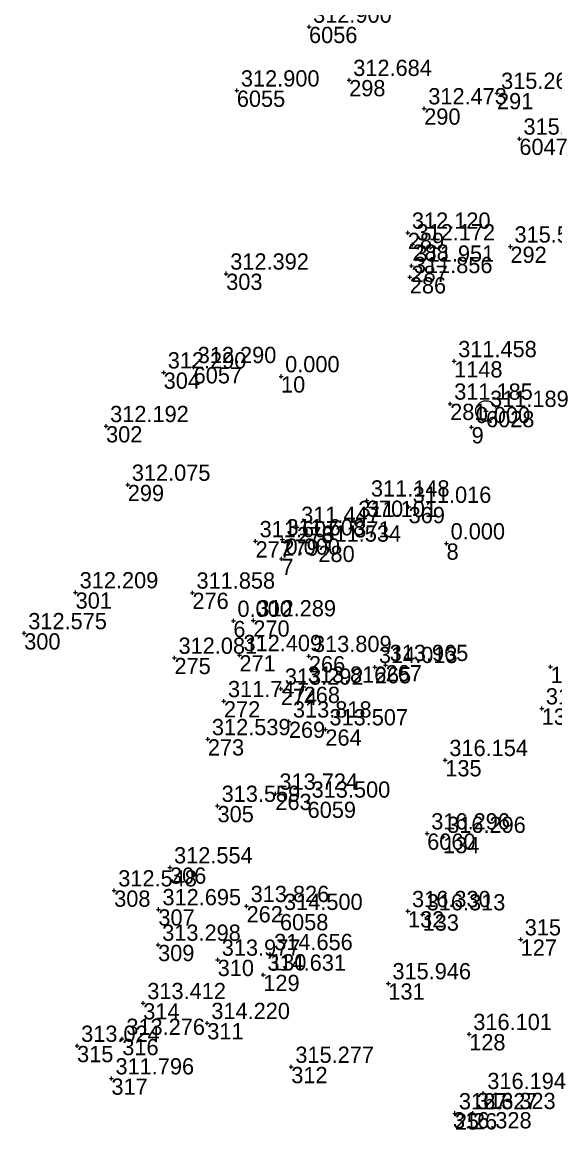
# Model space of a CAD drawing. Extents: x -829398 to -819400, y -1074439 to -1067977.
# Drawn here: x -820702.8 to -820663.5, y -1069414.2 to -1069332.4 of the extents above; entities that cross this region are included whole.
import ezdxf

# ---------------------------------------------------------------- set-up
doc = ezdxf.new("R2010")
doc.units = 0
for name, color, linetype in [('Vrstva 60', 7, 'Continuous'), ('Vrstva 61', 7, 'Continuous'), ('Vrstva 63', 7, 'Continuous'), ('Čísla bodů_doměření_2012', 7, 'Continuous')]:
    doc.layers.add(name, color=color, linetype=linetype)

# ---------------------------------------------------------------- blocks, each defined once
blk = doc.blocks.new('BOD')
at = {"layer": 'Čísla bodů_doměření_2012'}
for p, q in [((-0.15, 0), (0.15, 0)), ((0, -0.15), (0, 0.15))]:
    blk.add_line(p, q, dxfattribs=at)

msp = doc.modelspace()

# ---------------------------------------------------------------- linework, layer by layer
at = {"layer": 'Vrstva 63'}
msp.add_line((-820668.647, -1069361.13), (-820668.547, -1069361.13), dxfattribs=at)
msp.add_circle((-820668.597, -1069361.13), 0.756, dxfattribs=at)

# ---------------------------------------------------------------- block references
at = {"layer": 'Vrstva 60'}
for p in [(-820681.656, -1069332.759), (-820686.985, -1069337.47), (-820678.694, -1069336.69), (-820667.785, -1069337.648), (-820673.157, -1069338.787), (-820666.135, -1069341.022), (-820674.364, -1069347.97), (-820674.029, -1069348.83), (-820666.796, -1069348.994), (-820674.095, -1069350.402), (-820687.769, -1069350.989), (-820674.22, -1069351.247), (-820690.17, -1069357.893), (-820670.95, -1069357.455), (-820692.382, -1069358.289), (-820683.72, -1069358.57), (-820671.245, -1069360.594), (-820671.245, -1069360.594), (-820668.597, -1069361.13), (-820696.632, -1069362.251), (-820669.66, -1069362.32), (-820695.032, -1069366.585), (-820677.389, -1069367.748), (-820677.389, -1069367.748), (-820674.307, -1069368.214), (-820674.307, -1069368.214), (-820678.318, -1069369.265), (-820678.318, -1069369.265), (-820682.538, -1069369.696), (-820682.538, -1069369.696), (-820685.604, -1069370.749), (-820685.604, -1069370.749), (-820683.626, -1069370.616), (-820683.626, -1069370.616), (-820671.51, -1069370.91), (-820680.965, -1069371.08), (-820680.965, -1069371.08), (-820683.69, -1069372.04), (-820698.88, -1069374.524), (-820690.261, -1069374.547), (-820687.24, -1069376.63), (-820685.766, -1069376.593), (-820702.674, -1069377.545), (-820686.794, -1069379.164), (-820691.586, -1069379.36), (-820681.665, -1069379.227), (-820676.007, -1069379.891), (-820663.83, -1069380.011), (-820676.8, -1069380.039), (-820683.738, -1069381.638), (-820682.054, -1069381.492), (-820687.935, -1069382.56), (-820664.481, -1069383.097), (-820683.142, -1069384.068), (-820680.452, -1069384.643), (-820689.122, -1069385.368), (-820671.602, -1069386.909), (-820684.142, -1069389.394), (-820688.408, -1069390.295), (-820681.763, -1069389.98), (-820672.939, -1069392.328), (-820671.764, -1069392.585), (-820691.915, -1069394.836), (-820696.034, -1069396.537), (-820692.772, -1069397.927), (-820686.265, -1069397.691), (-820683.801, -1069398.274), (-820674.354, -1069398.066), (-820673.274, -1069398.304), (-820666.04, -1069400.154), (-820692.792, -1069400.551), (-820684.53, -1069401.237), (-820688.397, -1069401.654), (-820685.03, -1069402.764), (-820675.803, -1069403.394), (-820693.891, -1069404.859), (-820689.165, -1069406.327), (-820695.436, -1069407.499), (-820669.837, -1069407.141), (-820698.772, -1069408.013), (-820682.967, -1069409.564), (-820696.238, -1069410.419), (-820668.8, -1069411.499), (-820670.897, -1069412.993), (-820669.561, -1069412.976)]:
    msp.add_blockref('BOD', p, dxfattribs=at)

# ---------------------------------------------------------------- texts
for s, p in [('6056', (-820681.656, -1069333.959)), ('298', (-820678.694, -1069337.89)), ('6055', (-820686.985, -1069338.67)), ('291', (-820667.785, -1069338.848)), ('290', (-820673.157, -1069339.987)), ('6047', (-820666.135, -1069342.222)), ('289', (-820674.364, -1069349.17)), ('288', (-820674.029, -1069350.03)), ('292', (-820666.796, -1069350.194)), ('287', (-820674.095, -1069351.602)), ('303', (-820687.769, -1069352.189)), ('286', (-820674.22, -1069352.447)), ('1148', (-820670.95, -1069358.655)), ('304', (-820692.382, -1069359.489)), ('6057', (-820690.17, -1069359.093)), ('10', (-820683.72, -1069359.77)), ('281', (-820671.245, -1069361.794)), ('281', (-820671.245, -1069361.794)), ('6028', (-820668.597, -1069362.33)), ('302', (-820696.632, -1069363.451)), ('9', (-820669.66, -1069363.52)), ('299', (-820695.032, -1069367.785)), ('370', (-820677.389, -1069368.948)), ('370', (-820677.389, -1069368.948)), ('369', (-820674.307, -1069369.414)), ('369', (-820674.307, -1069369.414)), ('371', (-820678.318, -1069370.465)), ('371', (-820678.318, -1069370.465)), ('278', (-820682.538, -1069370.896)), ('278', (-820682.538, -1069370.896)), ('277', (-820685.604, -1069371.949)), ('277', (-820685.604, -1069371.949)), ('279', (-820683.626, -1069371.816)), ('279', (-820683.626, -1069371.816)), ('280', (-820680.965, -1069372.28)), ('280', (-820680.965, -1069372.28)), ('8', (-820671.51, -1069372.11)), ('7', (-820683.69, -1069373.24)), ('301', (-820698.88, -1069375.724)), ('276', (-820690.261, -1069375.747)), ('270', (-820685.766, -1069377.793)), ('6', (-820687.24, -1069377.83)), ('300', (-820702.674, -1069378.745)), ('275', (-820691.586, -1069380.56)), ('271', (-820686.794, -1069380.364)), ('266', (-820681.665, -1069380.427)), ('267', (-820676.007, -1069381.091)), ('265', (-820676.8, -1069381.239)), ('137', (-820663.83, -1069381.211)), ('268', (-820682.054, -1069382.692)), ('274', (-820683.738, -1069382.838)), ('272', (-820687.935, -1069383.76)), ('136', (-820664.481, -1069384.297)), ('269', (-820683.142, -1069385.268)), ('264', (-820680.452, -1069385.843)), ('273', (-820689.122, -1069386.568)), ('135', (-820671.602, -1069388.109)), ('263', (-820684.142, -1069390.594)), ('305', (-820688.408, -1069391.495)), ('6059', (-820681.763, -1069391.18)), ('6060', (-820672.939, -1069393.528)), ('134', (-820671.764, -1069393.785)), ('306', (-820691.915, -1069396.036)), ('308', (-820696.034, -1069397.737)), ('262', (-820686.265, -1069398.891)), ('307', (-820692.772, -1069399.127)), ('6058', (-820683.801, -1069399.474)), ('132', (-820674.354, -1069399.266)), ('133', (-820673.274, -1069399.504)), ('127', (-820666.04, -1069401.354)), ('309', (-820692.792, -1069401.751)), ('310', (-820688.397, -1069402.854)), ('130', (-820684.53, -1069402.437)), ('129', (-820685.03, -1069403.964)), ('131', (-820675.803, -1069404.594)), ('314', (-820693.891, -1069406.059)), ('311', (-820689.165, -1069407.527)), ('316', (-820695.436, -1069408.699)), ('128', (-820669.837, -1069408.341)), ('315', (-820698.772, -1069409.213)), ('312', (-820682.967, -1069410.764)), ('317', (-820696.238, -1069411.619)), ('27', (-820668.8, -1069412.699)), ('25', (-820670.897, -1069414.193)), ('26', (-820669.561, -1069414.176))]:
    msp.add_text(s, height=1.2, dxfattribs=at).set_placement(p)
at = {"layer": 'Vrstva 61'}
for s, p in [('312.900', (-820681.356, -1069332.459)), ('312.684', (-820678.394, -1069336.39)), ('312.900', (-820686.685, -1069337.17)), ('315.267', (-820667.485, -1069337.348)), ('312.473', (-820672.857, -1069338.487)), ('315.500', (-820665.835, -1069340.722)), ('312.120', (-820674.064, -1069347.67)), ('312.172', (-820673.729, -1069348.53)), ('315.533', (-820666.496, -1069348.694)), ('312.392', (-820687.469, -1069350.689)), ('311.951', (-820673.795, -1069350.102)), ('311.856', (-820673.92, -1069350.947)), ('311.458', (-820670.65, -1069357.155)), ('312.290', (-820692.082, -1069357.989)), ('312.290', (-820689.87, -1069357.593)), ('0.000', (-820683.42, -1069358.27)), ('311.185', (-820670.945, -1069360.294)), ('311.189', (-820668.297, -1069360.83)), ('312.192', (-820696.332, -1069361.951)), ('0.000', (-820669.36, -1069362.02)), ('312.075', (-820694.732, -1069366.285)), ('311.148', (-820677.089, -1069367.448)), ('311.016', (-820674.007, -1069367.914)), ('311.447', (-820682.238, -1069369.396)), ('311.101', (-820678.018, -1069368.965)), ('311.607', (-820685.304, -1069370.449)), ('311.608', (-820683.326, -1069370.316)), ('311.534', (-820680.665, -1069370.78)), ('0.000', (-820671.21, -1069370.61)), ('0.000', (-820683.39, -1069371.74)), ('312.209', (-820698.58, -1069374.224)), ('311.858', (-820689.961, -1069374.247)), ('0.000', (-820686.94, -1069376.33)), ('312.289', (-820685.466, -1069376.293)), ('312.575', (-820702.374, -1069377.245)), ('312.081', (-820691.286, -1069379.06)), ('312.409', (-820686.494, -1069378.864)), ('313.809', (-820681.365, -1069378.927)), ('314.013', (-820676.5, -1069379.739)), ('313.965', (-820675.707, -1069379.591)), ('313.292', (-820683.438, -1069381.338)), ('313.816', (-820681.754, -1069381.192)), ('311.747', (-820687.635, -1069382.26)), ('315.935', (-820664.181, -1069382.797)), ('313.818', (-820682.842, -1069383.768)), ('313.507', (-820680.152, -1069384.343)), ('312.539', (-820688.822, -1069385.068)), ('316.154', (-820671.302, -1069386.609)), ('313.724', (-820683.842, -1069389.094)), ('313.559', (-820688.108, -1069389.995)), ('313.500', (-820681.463, -1069389.68)), ('316.296', (-820672.639, -1069392.028)), ('316.296', (-820671.464, -1069392.285)), ('312.554', (-820691.615, -1069394.536)), ('312.548', (-820695.734, -1069396.237)), ('313.826', (-820685.965, -1069397.391)), ('312.695', (-820692.472, -1069397.627)), ('314.500', (-820683.501, -1069397.974)), ('316.330', (-820674.054, -1069397.766)), ('316.313', (-820672.974, -1069398.004)), ('315.906', (-820665.74, -1069399.854)), ('313.298', (-820692.492, -1069400.251)), ('313.977', (-820688.097, -1069401.354)), ('314.656', (-820684.23, -1069400.937)), ('314.631', (-820684.73, -1069402.464)), ('315.946', (-820675.503, -1069403.094)), ('313.412', (-820693.591, -1069404.559)), ('314.220', (-820688.865, -1069406.027)), ('313.276', (-820695.136, -1069407.199)), ('316.101', (-820669.537, -1069406.841)), ('313.024', (-820698.472, -1069407.713)), ('315.277', (-820682.667, -1069409.264)), ('311.796', (-820695.938, -1069410.119)), ('316.194', (-820668.5, -1069411.199)), ('316.327', (-820670.597, -1069412.693)), ('316.323', (-820669.261, -1069412.676)), ('316.328', (-820671.033, -1069414.103))]:
    msp.add_text(s, height=1.2, dxfattribs=at).set_placement(p)

doc.saveas('drawing.dxf')
